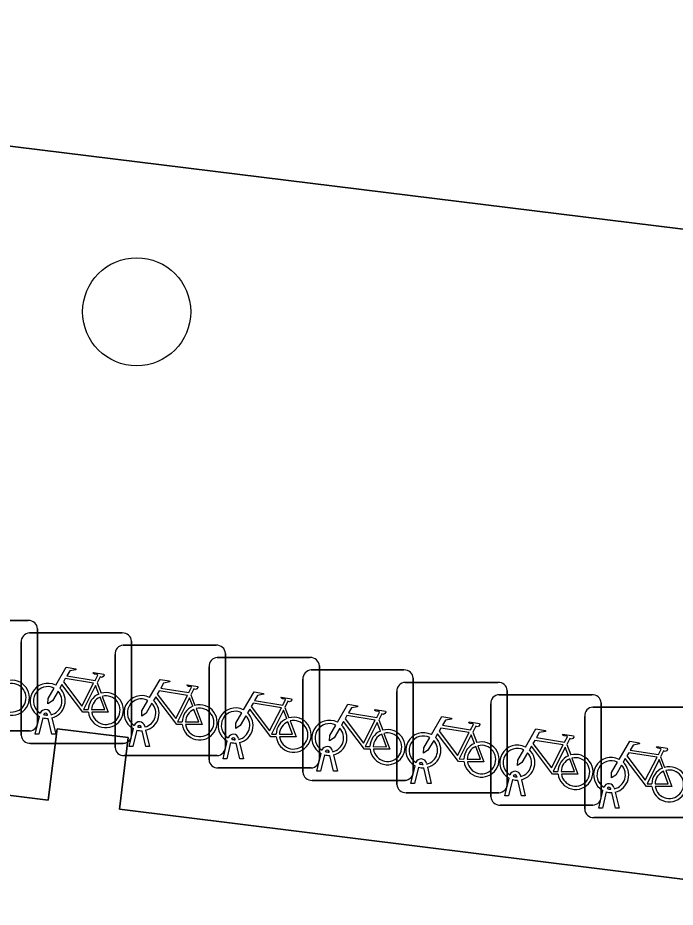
# Model space of a CAD drawing. Extents: x 161692 to 162379, y 380760 to 381678.
# Drawn here: x 162094.71 to 162100.66, y 381302.19 to 381310.24 of the extents above; entities that cross this region are included whole.
import ezdxf

# ---------------------------------------------------------------- set-up
doc = ezdxf.new("R2010")
doc.units = 0
for name, color, linetype in [('IMGEO_Boom', 7, 'Continuous'), ('IMGEO_Fietsenrek', 7, 'Continuous'), ('IMGEO_Pand', 7, 'Continuous'), ('IMGEO_Parkeervlak_open', 7, 'Continuous'), ('IMGEO_Voetpad_open', 7, 'Continuous')]:
    doc.layers.add(name, color=color, linetype=linetype)

msp = doc.modelspace()

# ---------------------------------------------------------------- linework, layer by layer
at = {"layer": 'IMGEO_Boom'}
msp.add_circle((162095.782, 381307.58), 0.4892, dxfattribs=at)
at = {"layer": 'IMGEO_Fietsenrek'}
for p, q in [((162093.9599, 381304.7845), (162094.8008, 381304.7845)), ((162094.8008, 381304.7845), (162093.9599, 381304.7845)), ((162094.8109, 381304.6725), (162095.6518, 381304.6725)), ((162095.6518, 381304.6725), (162094.8109, 381304.6725)), ((162094.8845, 381304.7101), (162094.8845, 381303.8692)), ((162094.8845, 381303.8692), (162094.8845, 381304.7101)), ((162094.7365, 381303.7479), (162094.7365, 381304.5888)), ((162094.7365, 381304.5888), (162094.7365, 381303.7479)), ((162095.6609, 381304.5615), (162096.5018, 381304.5615)), ((162096.5018, 381304.5615), (162095.6609, 381304.5615)), ((162095.7355, 381304.5981), (162095.7355, 381303.7572)), ((162095.7355, 381303.7572), (162095.7355, 381304.5981)), ((162096.5855, 381304.4871), (162096.5855, 381303.6462)), ((162096.5855, 381303.6462), (162096.5855, 381304.4871)), ((162095.5865, 381303.6369), (162095.5865, 381304.4778)), ((162095.5865, 381304.4778), (162095.5865, 381303.6369)), ((162096.5119, 381304.4495), (162097.3528, 381304.4495)), ((162097.3528, 381304.4495), (162096.5119, 381304.4495)), ((162096.4375, 381303.5249), (162096.4375, 381304.3658)), ((162096.4375, 381304.3658), (162096.4375, 381303.5249)), ((162097.3619, 381304.3375), (162098.2028, 381304.3375)), ((162098.2028, 381304.3375), (162097.3619, 381304.3375)), ((162097.4365, 381304.3751), (162097.4365, 381303.5342)), ((162097.4365, 381303.5342), (162097.4365, 381304.3751)), ((162097.2875, 381303.4129), (162097.2875, 381304.2538)), ((162097.2875, 381304.2538), (162097.2875, 381303.4129)), ((162098.2865, 381304.2631), (162098.2865, 381303.4222)), ((162098.2865, 381303.4222), (162098.2865, 381304.2631)), ((162095.4232, 381304.2222), (162095.4595, 381304.127)), ((162098.2129, 381304.2255), (162099.0538, 381304.2255)), ((162099.0538, 381304.2255), (162098.2129, 381304.2255)), ((162096.2732, 381304.1112), (162096.3095, 381304.016)), ((162098.1385, 381303.3009), (162098.1385, 381304.1418)), ((162098.1385, 381304.1418), (162098.1385, 381303.3009)), ((162099.0639, 381304.1135), (162099.9048, 381304.1135)), ((162099.9048, 381304.1135), (162099.0639, 381304.1135)), ((162099.1375, 381304.1511), (162099.1375, 381303.3102)), ((162099.1375, 381303.3102), (162099.1375, 381304.1511)), ((162097.1242, 381303.9992), (162097.1605, 381303.904)), ((162098.9895, 381303.1889), (162098.9895, 381304.0298)), ((162098.9895, 381304.0298), (162098.9895, 381303.1889)), ((162099.9139, 381304.0015), (162100.7548, 381304.0015)), ((162100.7548, 381304.0015), (162099.9139, 381304.0015)), ((162099.9885, 381304.0391), (162099.9885, 381303.1982)), ((162099.9885, 381303.1982), (162099.9885, 381304.0391)), ((162094.8635, 381303.7573), (162094.9018, 381303.9173)), ((162094.9739, 381303.9289), (162094.9729, 381303.9332)), ((162095.0046, 381303.9404), (162095.0064, 381303.9325)), ((162099.8395, 381303.0769), (162099.8395, 381303.9178)), ((162099.8395, 381303.9178), (162099.8395, 381303.0769)), ((162094.9322, 381303.9051), (162094.8969, 381303.7573)), ((162095.015, 381303.7573), (162094.9811, 381303.899)), ((162095.0134, 381303.9033), (162095.0484, 381303.7573)), ((162097.9742, 381303.8872), (162098.0105, 381303.792)), ((162094.8101, 381303.7855), (162093.9692, 381303.7855)), ((162093.9692, 381303.7855), (162094.8101, 381303.7855)), ((162094.8969, 381303.7573), (162094.8635, 381303.7573)), ((162095.0484, 381303.7573), (162095.015, 381303.7573)), ((162095.7135, 381303.6463), (162095.7518, 381303.8063)), ((162095.7822, 381303.7941), (162095.7469, 381303.6463)), ((162095.8239, 381303.8179), (162095.8229, 381303.8222)), ((162095.865, 381303.6463), (162095.8311, 381303.788)), ((162095.8546, 381303.8294), (162095.8564, 381303.8215)), ((162095.8634, 381303.7923), (162095.8984, 381303.6463)), ((162098.8252, 381303.7752), (162098.8615, 381303.68)), ((162096.5645, 381303.5343), (162096.6028, 381303.6943)), ((162096.6332, 381303.6821), (162096.5979, 381303.5343)), ((162096.6749, 381303.7059), (162096.6739, 381303.7102)), ((162096.716, 381303.5343), (162096.6821, 381303.676)), ((162096.7056, 381303.7174), (162096.7074, 381303.7095)), ((162096.7144, 381303.6803), (162096.7494, 381303.5343)), ((162095.6611, 381303.6735), (162094.8202, 381303.6735)), ((162094.8202, 381303.6735), (162095.6611, 381303.6735)), ((162095.7469, 381303.6463), (162095.7135, 381303.6463)), ((162095.8984, 381303.6463), (162095.865, 381303.6463)), ((162097.5249, 381303.5939), (162097.5239, 381303.5982)), ((162097.5556, 381303.6054), (162097.5574, 381303.5975)), ((162099.6762, 381303.6632), (162099.7125, 381303.568)), ((162096.5111, 381303.5625), (162095.6702, 381303.5625)), ((162095.6702, 381303.5625), (162096.5111, 381303.5625)), ((162096.5979, 381303.5343), (162096.5645, 381303.5343)), ((162096.7494, 381303.5343), (162096.716, 381303.5343)), ((162097.4145, 381303.4223), (162097.4528, 381303.5823)), ((162097.4832, 381303.5701), (162097.4479, 381303.4223)), ((162097.566, 381303.4223), (162097.5321, 381303.564)), ((162097.5644, 381303.5683), (162097.5994, 381303.4223)), ((162100.5262, 381303.5512), (162100.5625, 381303.456)), ((162097.3621, 381303.4505), (162096.5212, 381303.4505)), ((162096.5212, 381303.4505), (162097.3621, 381303.4505)), ((162098.2655, 381303.3103), (162098.3038, 381303.4703)), ((162098.3342, 381303.4581), (162098.2989, 381303.3103)), ((162098.3759, 381303.4819), (162098.3749, 381303.4862)), ((162098.417, 381303.3103), (162098.3831, 381303.452)), ((162098.4066, 381303.4934), (162098.4084, 381303.4855)), ((162098.4154, 381303.4563), (162098.4504, 381303.3103)), ((162097.4479, 381303.4223), (162097.4145, 381303.4223)), ((162097.5994, 381303.4223), (162097.566, 381303.4223)), ((162099.1165, 381303.1983), (162099.1548, 381303.3583)), ((162099.2269, 381303.3699), (162099.2259, 381303.3742)), ((162099.2576, 381303.3814), (162099.2594, 381303.3735)), ((162098.2121, 381303.3385), (162097.3712, 381303.3385)), ((162097.3712, 381303.3385), (162098.2121, 381303.3385)), ((162098.2989, 381303.3103), (162098.2655, 381303.3103)), ((162098.4504, 381303.3103), (162098.417, 381303.3103)), ((162099.1852, 381303.3461), (162099.1499, 381303.1983)), ((162099.268, 381303.1983), (162099.2341, 381303.34)), ((162099.2664, 381303.3443), (162099.3014, 381303.1983)), ((162099.0631, 381303.2265), (162098.2222, 381303.2265)), ((162098.2222, 381303.2265), (162099.0631, 381303.2265)), ((162099.1499, 381303.1983), (162099.1165, 381303.1983)), ((162099.3014, 381303.1983), (162099.268, 381303.1983)), ((162099.9665, 381303.0863), (162100.0048, 381303.2463)), ((162100.0352, 381303.2341), (162099.9999, 381303.0863)), ((162100.0769, 381303.2579), (162100.0759, 381303.2622)), ((162100.118, 381303.0863), (162100.0841, 381303.228)), ((162100.1076, 381303.2694), (162100.1094, 381303.2615)), ((162100.1164, 381303.2323), (162100.1514, 381303.0863)), ((162099.9141, 381303.1145), (162099.0732, 381303.1145)), ((162099.0732, 381303.1145), (162099.9141, 381303.1145)), ((162099.9999, 381303.0863), (162099.9665, 381303.0863)), ((162100.1514, 381303.0863), (162100.118, 381303.0863)), ((162100.7641, 381303.0025), (162099.9232, 381303.0025)), ((162099.9232, 381303.0025), (162100.7641, 381303.0025))]:
    msp.add_line(p, q, dxfattribs=at)
for points in [[(162095.0491, 381304.1992), (162095.1438, 381304.3627), (162095.23, 381304.3489), (162095.2317, 381304.3402), (162095.1756, 381304.3293), (162095.1494, 381304.284), (162095.4046, 381304.2432)], [(162095.3917, 381304.218), (162095.1349, 381304.259), (162095.1182, 381304.2302), (162095.2852, 381304.0099), (162095.3917, 381304.218)], [(162095.4046, 381304.2432), (162095.4296, 381304.292), (162095.4245, 381304.296), (162095.4013, 381304.2997), (162095.3886, 381304.3072), (162095.3876, 381304.3103), (162095.3898, 381304.3149), (162095.4846, 381304.2998), (162095.4869, 381304.2895), (162095.4775, 381304.2771), (162095.4651, 381304.2707), (162095.4506, 381304.2769), (162095.4232, 381304.2222)], [(162095.8991, 381304.0882), (162095.9938, 381304.2517), (162096.08, 381304.2379), (162096.0817, 381304.2292), (162096.0256, 381304.2183), (162095.9994, 381304.173), (162096.2546, 381304.1322)], [(162095.0698, 381304.1467), (162095.0182, 381304.0575), (162094.9783, 381304.0315), (162094.9795, 381304.079), (162095.034, 381304.1732)], [(162095.3448, 381303.9545), (162095.2951, 381303.9546), (162095.1044, 381304.2063), (162095.0854, 381304.1735)], [(162095.4397, 381304.12), (162095.4104, 381304.1968), (162095.301, 381303.9787), (162095.3437, 381303.9786)], [(162096.2546, 381304.1322), (162096.2796, 381304.181), (162096.2745, 381304.185), (162096.2513, 381304.1887), (162096.2386, 381304.1962), (162096.2376, 381304.1993), (162096.2398, 381304.2039), (162096.3346, 381304.1888), (162096.3369, 381304.1785), (162096.3275, 381304.1661), (162096.3151, 381304.1597), (162096.3006, 381304.1659), (162096.2732, 381304.1112)], [(162095.3737, 381303.9785), (162095.4936, 381303.9783), (162095.4504, 381304.0919)], [(162095.4702, 381304.0988), (162095.5252, 381303.9542), (162095.3751, 381303.9545)], [(162096.1948, 381303.8435), (162096.1451, 381303.8436), (162095.9544, 381304.0953), (162095.9354, 381304.0625)], [(162096.2417, 381304.107), (162095.9849, 381304.148), (162095.9682, 381304.1192), (162096.1352, 381303.8989), (162096.2417, 381304.107)], [(162096.2897, 381304.009), (162096.2604, 381304.0858), (162096.151, 381303.8677), (162096.1937, 381303.8676)], [(162096.7501, 381303.9762), (162096.8448, 381304.1397), (162096.931, 381304.1259), (162096.9327, 381304.1172), (162096.8766, 381304.1063), (162096.8504, 381304.061), (162097.1056, 381304.0202)], [(162097.1056, 381304.0202), (162097.1306, 381304.069), (162097.1255, 381304.073), (162097.1023, 381304.0767), (162097.0896, 381304.0842), (162097.0886, 381304.0873), (162097.0908, 381304.0919), (162097.1856, 381304.0768), (162097.1879, 381304.0665), (162097.1785, 381304.0541), (162097.1661, 381304.0477), (162097.1516, 381304.0539), (162097.1242, 381303.9992)], [(162095.9198, 381304.0357), (162095.8682, 381303.9465), (162095.8283, 381303.9205), (162095.8295, 381303.968), (162095.884, 381304.0622)], [(162097.0927, 381303.995), (162096.8359, 381304.036), (162096.8192, 381304.0072), (162096.9862, 381303.7869), (162097.0927, 381303.995)], [(162097.6001, 381303.8642), (162097.6948, 381304.0277), (162097.781, 381304.0139), (162097.7827, 381304.0052), (162097.7266, 381303.9943), (162097.7004, 381303.949), (162097.9556, 381303.9082)], [(162096.2237, 381303.8675), (162096.3436, 381303.8673), (162096.3004, 381303.9809)], [(162096.3202, 381303.9878), (162096.3752, 381303.8432), (162096.2251, 381303.8435)], [(162096.7708, 381303.9237), (162096.7192, 381303.8345), (162096.6793, 381303.8085), (162096.6805, 381303.856), (162096.735, 381303.9502)], [(162097.0458, 381303.7315), (162096.9961, 381303.7316), (162096.8054, 381303.9833), (162096.7864, 381303.9505)], [(162097.1407, 381303.897), (162097.1114, 381303.9738), (162097.002, 381303.7557), (162097.0447, 381303.7556)], [(162097.9427, 381303.883), (162097.6859, 381303.924), (162097.6692, 381303.8952), (162097.8362, 381303.6749), (162097.9427, 381303.883)], [(162097.9556, 381303.9082), (162097.9806, 381303.957), (162097.9755, 381303.961), (162097.9523, 381303.9647), (162097.9396, 381303.9722), (162097.9386, 381303.9753), (162097.9408, 381303.9799), (162098.0356, 381303.9648), (162098.0379, 381303.9545), (162098.0285, 381303.9421), (162098.0161, 381303.9357), (162098.0016, 381303.9419), (162097.9742, 381303.8872)], [(162098.4511, 381303.7522), (162098.5458, 381303.9157), (162098.632, 381303.9019), (162098.6337, 381303.8932), (162098.5776, 381303.8823), (162098.5514, 381303.837), (162098.8066, 381303.7962)], [(162097.0747, 381303.7555), (162097.1946, 381303.7553), (162097.1514, 381303.8689)], [(162097.1712, 381303.8758), (162097.2262, 381303.7312), (162097.0761, 381303.7315)], [(162097.6208, 381303.8117), (162097.5692, 381303.7225), (162097.5293, 381303.6965), (162097.5305, 381303.744), (162097.585, 381303.8382)], [(162097.8958, 381303.6195), (162097.8461, 381303.6196), (162097.6554, 381303.8713), (162097.6364, 381303.8385)], [(162097.9907, 381303.785), (162097.9614, 381303.8618), (162097.852, 381303.6437), (162097.8947, 381303.6436)], [(162098.8066, 381303.7962), (162098.8316, 381303.845), (162098.8265, 381303.849), (162098.8033, 381303.8527), (162098.7906, 381303.8602), (162098.7896, 381303.8633), (162098.7918, 381303.8679), (162098.8866, 381303.8528), (162098.8889, 381303.8425), (162098.8795, 381303.8301), (162098.8671, 381303.8237), (162098.8526, 381303.8299), (162098.8252, 381303.7752)], [(162097.9247, 381303.6435), (162098.0446, 381303.6433), (162098.0014, 381303.7569)], [(162098.0212, 381303.7638), (162098.0762, 381303.6192), (162097.9261, 381303.6195)], [(162098.7468, 381303.5075), (162098.6971, 381303.5076), (162098.5064, 381303.7593), (162098.4874, 381303.7265)], [(162098.7937, 381303.771), (162098.5369, 381303.812), (162098.5202, 381303.7832), (162098.6872, 381303.5629), (162098.7937, 381303.771)], [(162099.3021, 381303.6402), (162099.3968, 381303.8037), (162099.483, 381303.7899), (162099.4847, 381303.7812), (162099.4286, 381303.7703), (162099.4024, 381303.725), (162099.6576, 381303.6842)], [(162099.6576, 381303.6842), (162099.6826, 381303.733), (162099.6775, 381303.737), (162099.6543, 381303.7407), (162099.6416, 381303.7482), (162099.6406, 381303.7513), (162099.6428, 381303.7559), (162099.7376, 381303.7408), (162099.7399, 381303.7305), (162099.7305, 381303.7181), (162099.7181, 381303.7117), (162099.7036, 381303.7179), (162099.6762, 381303.6632)], [(162098.4718, 381303.6997), (162098.4202, 381303.6105), (162098.3803, 381303.5845), (162098.3815, 381303.632), (162098.436, 381303.7262)], [(162098.8417, 381303.673), (162098.8124, 381303.7498), (162098.703, 381303.5317), (162098.7457, 381303.5316)], [(162099.6447, 381303.659), (162099.3879, 381303.7), (162099.3712, 381303.6712), (162099.5382, 381303.4509), (162099.6447, 381303.659)], [(162100.1521, 381303.5282), (162100.2468, 381303.6917), (162100.333, 381303.6779), (162100.3347, 381303.6692), (162100.2786, 381303.6583), (162100.2524, 381303.613), (162100.5076, 381303.5722)], [(162098.7757, 381303.5315), (162098.8956, 381303.5313), (162098.8524, 381303.6449)], [(162098.8722, 381303.6518), (162098.9272, 381303.5072), (162098.7771, 381303.5075)], [(162099.3228, 381303.5877), (162099.2712, 381303.4985), (162099.2313, 381303.4725), (162099.2325, 381303.52), (162099.287, 381303.6142)], [(162099.5978, 381303.3955), (162099.5481, 381303.3956), (162099.3574, 381303.6473), (162099.3384, 381303.6145)], [(162099.6927, 381303.561), (162099.6634, 381303.6378), (162099.554, 381303.4197), (162099.5967, 381303.4196)], [(162100.5076, 381303.5722), (162100.5326, 381303.621), (162100.5275, 381303.625), (162100.5043, 381303.6287), (162100.4916, 381303.6362), (162100.4906, 381303.6393), (162100.4928, 381303.6439), (162100.5876, 381303.6288), (162100.5899, 381303.6185), (162100.5805, 381303.6061), (162100.5681, 381303.5997), (162100.5536, 381303.6059), (162100.5262, 381303.5512)], [(162099.6267, 381303.4195), (162099.7466, 381303.4193), (162099.7034, 381303.5329)], [(162099.7232, 381303.5398), (162099.7782, 381303.3952), (162099.6281, 381303.3955)], [(162100.4478, 381303.2835), (162100.3981, 381303.2836), (162100.2074, 381303.5353), (162100.1884, 381303.5025)], [(162100.4947, 381303.547), (162100.2379, 381303.588), (162100.2212, 381303.5592), (162100.3882, 381303.3389), (162100.4947, 381303.547)], [(162100.5427, 381303.449), (162100.5134, 381303.5258), (162100.404, 381303.3077), (162100.4467, 381303.3076)], [(162100.1728, 381303.4757), (162100.1212, 381303.3865), (162100.0813, 381303.3605), (162100.0825, 381303.408), (162100.137, 381303.5022)], [(162100.4767, 381303.3075), (162100.5966, 381303.3073), (162100.5534, 381303.4209)], [(162100.5732, 381303.4278), (162100.6282, 381303.2832), (162100.4781, 381303.2835)]]:
    msp.add_lwpolyline(points, dxfattribs=at)
for centre, radius, start, end in [((162094.8066, 381304.7068), 0.0779, 2.4484, 94.28452), ((162094.8066, 381304.7068), 0.0779, 2.4484, 94.28452), ((162094.8142, 381304.5946), 0.0779, 92.4484, 184.28452), ((162094.8142, 381304.5946), 0.0779, 92.4484, 184.28452), ((162095.6576, 381304.5948), 0.0779, 2.4484, 94.28452), ((162095.6576, 381304.5948), 0.0779, 2.4484, 94.28452), ((162095.6642, 381304.4836), 0.0779, 92.4484, 184.28452), ((162095.6642, 381304.4836), 0.0779, 92.4484, 184.28452), ((162096.5076, 381304.4838), 0.0779, 2.4484, 94.28452), ((162096.5076, 381304.4838), 0.0779, 2.4484, 94.28452), ((162096.5152, 381304.3716), 0.0779, 92.4484, 184.28452), ((162096.5152, 381304.3716), 0.0779, 92.4484, 184.28452), ((162097.3586, 381304.3718), 0.0779, 2.4484, 94.28452), ((162097.3586, 381304.3718), 0.0779, 2.4484, 94.28452), ((162097.3652, 381304.2596), 0.0779, 92.4484, 184.28452), ((162097.3652, 381304.2596), 0.0779, 92.4484, 184.28452), ((162098.2086, 381304.2598), 0.0779, 2.4484, 94.28452), ((162098.2086, 381304.2598), 0.0779, 2.4484, 94.28452), ((162094.6517, 381304.0859), 0.159, 187.0065, 105.77075), ((162094.6517, 381304.0859), 0.129, 188.67146, 104.58832), ((162094.9761, 381304.0579), 0.159, 62.67661, 242.13685), ((162094.9761, 381304.0579), 0.129, 63.31916, 238.90302), ((162094.9761, 381304.0579), 0.159, 283.5766, 46.60424), ((162098.2162, 381304.1476), 0.0779, 92.4484, 184.28452), ((162098.2162, 381304.1476), 0.0779, 92.4484, 184.28452), ((162099.0596, 381304.1478), 0.0779, 2.4484, 94.28452), ((162099.0596, 381304.1478), 0.0779, 2.4484, 94.28452), ((162094.9761, 381304.0579), 0.129, 283.60429, 43.43025), ((162095.5027, 381303.9739), 0.159, 113.3408, 178.32165), ((162095.5027, 381303.9739), 0.159, 187.0065, 105.77075), ((162095.5027, 381303.9739), 0.129, 113.92302, 177.95563), ((162095.5027, 381303.9739), 0.129, 188.67146, 104.58832), ((162095.8261, 381303.9469), 0.159, 62.67661, 242.13685), ((162099.0672, 381304.0356), 0.0779, 92.4484, 184.28452), ((162099.0672, 381304.0356), 0.0779, 92.4484, 184.28452), ((162099.9106, 381304.0358), 0.0779, 2.4484, 94.28452), ((162099.9106, 381304.0358), 0.0779, 2.4484, 94.28452), ((162095.8261, 381303.9469), 0.129, 63.31916, 238.90302), ((162095.8261, 381303.9469), 0.129, 283.60429, 43.43025), ((162095.8261, 381303.9469), 0.159, 283.5766, 46.60424), ((162096.3527, 381303.8629), 0.159, 113.3408, 178.32165), ((162096.3527, 381303.8629), 0.159, 187.0065, 105.77075), ((162099.9172, 381303.9236), 0.0779, 92.4484, 184.28452), ((162099.9172, 381303.9236), 0.0779, 92.4484, 184.28452), ((162094.9559, 381303.9293), 0.0499, 12.8025, 158.69338), ((162094.9559, 381303.9293), 0.0174, 12.8025, 163.45023), ((162094.9761, 381304.0579), 0.129, 253.41502, 269.02044), ((162096.3527, 381303.8629), 0.129, 113.92302, 177.95563), ((162096.3527, 381303.8629), 0.129, 188.67146, 104.58832), ((162096.6771, 381303.8349), 0.159, 62.67661, 242.13685), ((162096.6771, 381303.8349), 0.129, 63.31916, 238.90302), ((162096.6771, 381303.8349), 0.129, 283.60429, 43.43025), ((162096.6771, 381303.8349), 0.159, 283.5766, 46.60424), ((162094.8068, 381303.8634), 0.0779, 272.4484, 4.28452), ((162094.8068, 381303.8634), 0.0779, 272.4484, 4.28452), ((162094.9761, 381304.0579), 0.159, 253.99666, 271.78671), ((162095.8059, 381303.8183), 0.0499, 12.8025, 158.69338), ((162095.8059, 381303.8183), 0.0174, 12.8025, 163.45023), ((162097.2037, 381303.7509), 0.159, 113.3408, 178.32165), ((162097.2037, 381303.7509), 0.159, 187.0065, 105.77075), ((162097.2037, 381303.7509), 0.129, 113.92302, 177.95563), ((162097.2037, 381303.7509), 0.129, 188.67146, 104.58832), ((162097.5271, 381303.7229), 0.159, 62.67661, 242.13685), ((162097.5271, 381303.7229), 0.129, 63.31916, 238.90302), ((162097.5271, 381303.7229), 0.159, 283.5766, 46.60424), ((162095.6578, 381303.7514), 0.0779, 272.4484, 4.28452), ((162095.6578, 381303.7514), 0.0779, 272.4484, 4.28452), ((162095.8261, 381303.9469), 0.159, 253.99666, 271.78671), ((162095.8261, 381303.9469), 0.129, 253.41502, 269.02044), ((162096.6569, 381303.7063), 0.0499, 12.8025, 158.69338), ((162097.5271, 381303.7229), 0.129, 283.60429, 43.43025), ((162098.0537, 381303.6389), 0.159, 113.3408, 178.32165), ((162098.0537, 381303.6389), 0.159, 187.0065, 105.77075), ((162098.0537, 381303.6389), 0.129, 113.92302, 177.95563), ((162098.0537, 381303.6389), 0.129, 188.67146, 104.58832), ((162098.3781, 381303.6109), 0.159, 62.67661, 242.13685), ((162094.8144, 381303.7512), 0.0779, 182.4484, 274.28452), ((162094.8144, 381303.7512), 0.0779, 182.4484, 274.28452), ((162096.6771, 381303.8349), 0.159, 253.99666, 271.78671), ((162096.6569, 381303.7063), 0.0174, 12.8025, 163.45023), ((162096.6771, 381303.8349), 0.129, 253.41502, 269.02044), ((162098.3781, 381303.6109), 0.129, 63.31916, 238.90302), ((162098.3781, 381303.6109), 0.129, 283.60429, 43.43025), ((162098.3781, 381303.6109), 0.159, 283.5766, 46.60424), ((162098.9047, 381303.5269), 0.159, 187.0065, 105.77075), ((162095.6644, 381303.6402), 0.0779, 182.4484, 274.28452), ((162095.6644, 381303.6402), 0.0779, 182.4484, 274.28452), ((162096.5078, 381303.6404), 0.0779, 272.4484, 4.28452), ((162096.5078, 381303.6404), 0.0779, 272.4484, 4.28452), ((162097.5069, 381303.5943), 0.0499, 12.8025, 158.69338), ((162097.5069, 381303.5943), 0.0174, 12.8025, 163.45023), ((162097.5271, 381303.7229), 0.129, 253.41502, 269.02044), ((162098.9047, 381303.5269), 0.159, 113.3408, 178.32165), ((162098.9047, 381303.5269), 0.129, 113.92302, 177.95563), ((162098.9047, 381303.5269), 0.129, 188.67146, 104.58832), ((162099.2291, 381303.4989), 0.159, 62.67661, 242.13685), ((162099.2291, 381303.4989), 0.129, 63.31916, 238.90302), ((162099.2291, 381303.4989), 0.159, 283.5766, 46.60424), ((162096.5154, 381303.5282), 0.0779, 182.4484, 274.28452), ((162096.5154, 381303.5282), 0.0779, 182.4484, 274.28452), ((162097.3588, 381303.5284), 0.0779, 272.4484, 4.28452), ((162097.3588, 381303.5284), 0.0779, 272.4484, 4.28452), ((162097.5271, 381303.7229), 0.159, 253.99666, 271.78671), ((162098.3579, 381303.4823), 0.0499, 12.8025, 158.69338), ((162099.2291, 381303.4989), 0.129, 283.60429, 43.43025), ((162099.7557, 381303.4149), 0.159, 113.3408, 178.32165), ((162099.7557, 381303.4149), 0.159, 187.0065, 105.77075), ((162099.7557, 381303.4149), 0.129, 113.92302, 177.95563), ((162099.7557, 381303.4149), 0.129, 188.67146, 104.58832), ((162100.0791, 381303.3869), 0.159, 62.67661, 242.13685), ((162100.0791, 381303.3869), 0.129, 63.31916, 238.90302), ((162098.3781, 381303.6109), 0.159, 253.99666, 271.78671), ((162098.3579, 381303.4823), 0.0174, 12.8025, 163.45023), ((162098.3781, 381303.6109), 0.129, 253.41502, 269.02044), ((162100.0791, 381303.3869), 0.129, 283.60429, 43.43025), ((162100.0791, 381303.3869), 0.159, 283.5766, 46.60424), ((162100.6057, 381303.3029), 0.159, 113.3408, 178.32165), ((162100.6057, 381303.3029), 0.159, 187.0065, 105.77075), ((162097.3654, 381303.4162), 0.0779, 182.4484, 274.28452), ((162097.3654, 381303.4162), 0.0779, 182.4484, 274.28452), ((162098.2088, 381303.4164), 0.0779, 272.4484, 4.28452), ((162098.2088, 381303.4164), 0.0779, 272.4484, 4.28452), ((162099.2089, 381303.3703), 0.0499, 12.8025, 158.69338), ((162099.2089, 381303.3703), 0.0174, 12.8025, 163.45023), ((162099.2291, 381303.4989), 0.129, 253.41502, 269.02044), ((162100.6057, 381303.3029), 0.129, 113.92302, 177.95563), ((162100.6057, 381303.3029), 0.129, 188.67146, 104.58832), ((162098.2164, 381303.3042), 0.0779, 182.4484, 274.28452), ((162098.2164, 381303.3042), 0.0779, 182.4484, 274.28452), ((162099.0598, 381303.3044), 0.0779, 272.4484, 4.28452), ((162099.0598, 381303.3044), 0.0779, 272.4484, 4.28452), ((162099.2291, 381303.4989), 0.159, 253.99666, 271.78671), ((162100.0589, 381303.2583), 0.0499, 12.8025, 158.69338), ((162100.0589, 381303.2583), 0.0174, 12.8025, 163.45023), ((162099.9108, 381303.1924), 0.0779, 272.4484, 4.28452), ((162099.9108, 381303.1924), 0.0779, 272.4484, 4.28452), ((162100.0791, 381303.3869), 0.159, 253.99666, 271.78671), ((162100.0791, 381303.3869), 0.129, 253.41502, 269.02044), ((162099.0674, 381303.1922), 0.0779, 182.4484, 274.28452), ((162099.0674, 381303.1922), 0.0779, 182.4484, 274.28452), ((162099.9174, 381303.0802), 0.0779, 182.4484, 274.28452), ((162099.9174, 381303.0802), 0.0779, 182.4484, 274.28452)]:
    msp.add_arc(centre, radius, start, end, dxfattribs=at)
at = {"layer": 'IMGEO_Pand'}
msp.add_lwpolyline([(162106.442, 381304.327), (162104.199, 381304.607), (162104.141, 381304.14), (162102.891, 381303.167), (162102.769, 381302.19), (162102.196, 381302.262), (162102.276, 381302.907), (162101.631, 381302.987), (162101.551, 381302.342), (162095.626, 381303.079), (162095.706, 381303.725), (162095.061, 381303.805), (162094.981, 381303.16), (162089.067, 381303.895), (162089.147, 381304.541), (162088.442, 381304.628), (162088.431, 381305.068), (162088.417, 381305.672)], dxfattribs=at)
at = {"layer": 'IMGEO_Parkeervlak_open'}
msp.add_lwpolyline([(162084.407, 381310.081), (162086.382, 381310.096), (162104.525, 381307.86), (162106.776, 381307.658), (162106.936, 381309.598), (162124.099, 381307.521), (162124.917, 381314.142), (162122.382, 381314.477), (162122.731, 381317.102), (162114.207, 381318.112), (162098.405, 381319.984), (162087.688, 381321.254)], dxfattribs=at)
at = {"layer": 'IMGEO_Voetpad_open'}
msp.add_lwpolyline([(162088.417, 381305.672), (162088.431, 381305.068), (162088.442, 381304.628), (162089.147, 381304.541), (162089.067, 381303.895), (162094.981, 381303.16), (162095.061, 381303.805), (162095.706, 381303.725), (162095.626, 381303.079), (162101.551, 381302.342), (162101.631, 381302.987), (162102.276, 381302.907), (162102.196, 381302.262), (162102.769, 381302.19), (162102.891, 381303.167), (162104.141, 381304.14), (162104.199, 381304.607), (162104.525, 381307.86), (162086.382, 381310.096), (162084.407, 381310.081), (162083.599, 381304.625), (162083.728, 381304.609), (162084.143, 381306.174)], dxfattribs=at)

doc.saveas('drawing.dxf')
